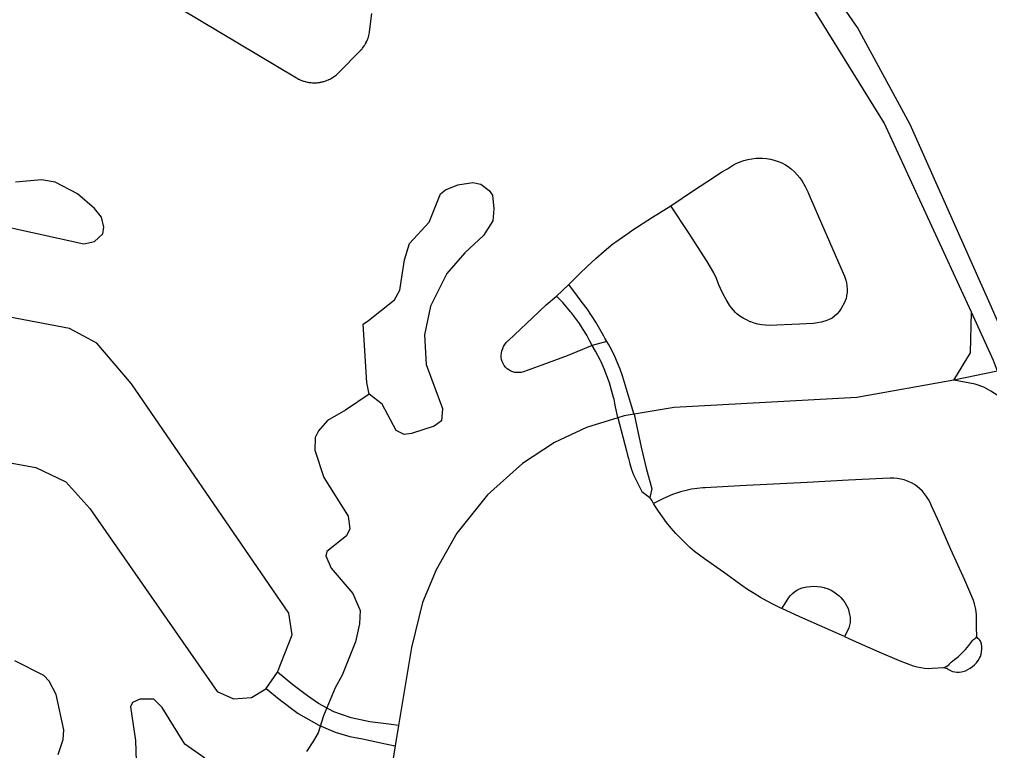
# Model space of a CAD drawing. Extents: x -19 to 366, y -4 to 359.
# Drawn here: x 143.807 to 144.332, y 192.895 to 193.292 of the extents above; entities that cross this region are included whole.
import ezdxf

# ---------------------------------------------------------------- set-up
doc = ezdxf.new("R2010")
doc.units = 0
for name, color, linetype in [('R_Striping', 7, 'Continuous'), ('R_Temp Easement', 7, 'Continuous'), ('Sheet Fence', 7, 'Continuous')]:
    doc.layers.add(name, color=color, linetype=linetype)

msp = doc.modelspace()

# ---------------------------------------------------------------- linework, layer by layer
at = {"layer": 'R_Striping'}
for points in [[(144.34035, 193.11868), (144.33281, 193.13563), (144.2888, 193.23464), (144.26041, 193.28719), (144.23821, 193.3193), (144.2052, 193.35943), (144.1749, 193.39038), (144.13708, 193.42277), (144.10028, 193.44954), (144.06759, 193.46933), (144.01715, 193.49441), (143.9757, 193.51028), (143.85202, 193.54762)], [(144.32202, 193.13288), (144.27482, 193.23556), (144.23648, 193.29723), (144.20361, 193.3396), (144.17867, 193.36655), (144.15274, 193.39112), (144.10681, 193.42759), (144.06542, 193.45408), (144.02198, 193.47653), (143.99079, 193.48967), (143.94166, 193.50654), (143.86997, 193.53047), (143.84836, 193.53783)], [(143.88363, 193.30356), (143.95659, 193.25987), (143.95688, 193.2597), (143.95714, 193.25954), (143.95772, 193.25923), (143.95803, 193.25909), (143.95861, 193.25881), (143.95892, 193.25868), (143.95952, 193.25844), (143.95983, 193.25832), (143.96045, 193.25812), (143.96076, 193.25801), (143.96138, 193.25784), (143.96169, 193.25776), (143.96234, 193.25761), (143.96265, 193.25754), (143.96329, 193.25743), (143.96362, 193.25738), (143.96427, 193.25731), (143.9646, 193.25728), (143.96524, 193.25723), (143.96557, 193.25722), (143.96623, 193.25721), (143.96654, 193.25721), (143.96721, 193.25723), (143.96754, 193.25725), (143.96817, 193.25731), (143.9685, 193.25735), (143.96914, 193.25744), (143.96947, 193.2575), (143.97011, 193.25762), (143.97044, 193.25769), (143.97107, 193.25785), (143.97138, 193.25794), (143.97201, 193.25813), (143.97231, 193.25824), (143.97292, 193.25846), (143.97323, 193.25858), (143.97384, 193.25884), (143.97414, 193.25897), (143.97472, 193.25926), (143.975, 193.25941), (143.97559, 193.25973), (143.97586, 193.2599), (143.9764, 193.26024), (143.97668, 193.26042), (143.97721, 193.2608), (143.97749, 193.261), (143.978, 193.2614), (143.97825, 193.26161), (143.97874, 193.26203), (143.97897, 193.26225), (143.97952, 193.2628), (143.99099, 193.27444), (143.99142, 193.27491), (143.99165, 193.27516), (143.99207, 193.27565), (143.99227, 193.27591), (143.99268, 193.27643), (143.99286, 193.27669), (143.99325, 193.27723), (143.99341, 193.2775), (143.99377, 193.27806), (143.99393, 193.27834), (143.99424, 193.27891), (143.99438, 193.27921), (143.99467, 193.27979), (143.9948, 193.28009), (143.99504, 193.2807), (143.99517, 193.281), (143.99539, 193.28162), (143.99548, 193.28193), (143.99567, 193.28256), (143.99576, 193.28287), (143.9959, 193.28351), (143.99597, 193.28382), (143.99609, 193.28447), (143.99615, 193.28479), (143.99744, 193.29467)], [(144.15924, 193.19057), (144.17152, 193.19883), (144.17882, 193.20359), (144.18727, 193.20911), (144.18988, 193.21066), (144.19327, 193.2128), (144.19465, 193.21347), (144.19673, 193.21434), (144.19884, 193.21506), (144.201, 193.21564), (144.20319, 193.21606), (144.20541, 193.21634), (144.20763, 193.21647), (144.20882, 193.21641), (144.211, 193.21617), (144.21317, 193.21579), (144.21529, 193.21527), (144.2174, 193.2146), (144.21944, 193.21378), (144.22141, 193.21283), (144.22283, 193.21185), (144.22456, 193.21047), (144.22619, 193.20898), (144.2277, 193.20739), (144.22913, 193.20569), (144.23041, 193.2039), (144.23199, 193.20104), (144.23343, 193.19811), (144.23475, 193.19513), (144.2349, 193.19473), (144.24088, 193.18102), (144.25265, 193.15413), (144.25336, 193.15248), (144.25391, 193.15078), (144.25432, 193.14904), (144.25456, 193.14726), (144.25469, 193.14548), (144.25465, 193.14369), (144.25444, 193.14191), (144.25411, 193.14015), (144.25405, 193.13997), (144.25332, 193.13822), (144.25244, 193.13653), (144.25145, 193.13492), (144.25031, 193.1334), (144.24908, 193.13196), (144.24772, 193.13063), (144.24661, 193.12971), (144.24462, 193.12879), (144.24266, 193.1281), (144.24066, 193.12755), (144.23863, 193.12715), (144.23658, 193.1269), (144.23245, 193.1266), (144.22883, 193.12641), (144.21253, 193.1258), (144.21049, 193.12587), (144.20845, 193.1261), (144.20644, 193.12648), (144.20446, 193.127), (144.20255, 193.12767), (144.20221, 193.1278), (144.2002, 193.12874), (144.19839, 193.12974), (144.19667, 193.13088), (144.19505, 193.13214), (144.19427, 193.1328), (144.1931, 193.13404), (144.19204, 193.13538), (144.1911, 193.1368), (144.18923, 193.13989), (144.18765, 193.1428), (144.18621, 193.14578), (144.18532, 193.14779), (144.18403, 193.15117), (144.18245, 193.15433), (144.18074, 193.15742), (144.1789, 193.16045), (144.16875, 193.17604), (144.15924, 193.19057)], [(144.10394, 193.14791), (144.10546, 193.14938), (144.10973, 193.1537), (144.11413, 193.15793), (144.1186, 193.16205), (144.12319, 193.16606), (144.12786, 193.16997), (144.12837, 193.17037), (144.12944, 193.17112), (144.1367, 193.17612), (144.1387, 193.17747), (144.14924, 193.18443), (144.15924, 193.19057)], [(144.0974, 193.14159), (144.10394, 193.14791)], [(144.12459, 193.1171), (144.12352, 193.11886), (144.12292, 193.12004), (144.12086, 193.12383), (144.11866, 193.12755), (144.11633, 193.13119), (144.11388, 193.13474), (144.11131, 193.13821), (144.10863, 193.14158), (144.10394, 193.14791)], [(143.94629, 192.93787), (143.95428, 192.95825), (143.95236, 192.96998), (143.86717, 193.09415), (143.84839, 193.11625), (143.83369, 193.12407), (143.73277, 193.14321)], [(144.11674, 193.11493), (144.10308, 193.10924), (144.08938, 193.10428), (144.07942, 193.10066), (144.07829, 193.10036), (144.07714, 193.1002), (144.07595, 193.1002), (144.07479, 193.10034), (144.07367, 193.10064), (144.07256, 193.10108), (144.07155, 193.10165), (144.07061, 193.10235), (144.06975, 193.10317), (144.06904, 193.10409), (144.06842, 193.1051), (144.06796, 193.10617), (144.06762, 193.1073), (144.06744, 193.10846), (144.0674, 193.10963), (144.06751, 193.1108), (144.06778, 193.11195), (144.0682, 193.11328), (144.06873, 193.11442), (144.06936, 193.11549), (144.07014, 193.11647), (144.07103, 193.11735), (144.07131, 193.11759), (144.0843, 193.12988), (144.09174, 193.1369), (144.0974, 193.14159)], [(144.11674, 193.11493), (144.11547, 193.11723), (144.11369, 193.12047), (144.11179, 193.12365), (144.10978, 193.12674), (144.10766, 193.12976), (144.10539, 193.13269), (144.10497, 193.1332), (144.10086, 193.13825), (144.0974, 193.14159)], [(144.31253, 193.09611), (144.32142, 193.11099), (144.32202, 193.13288)], [(144.33607, 193.10107), (144.33398, 193.10675), (144.32202, 193.13288)], [(144.12459, 193.1171), (144.11674, 193.11493)], [(144.13052, 193.07565), (144.13047, 193.07592), (144.12935, 193.08162), (144.129, 193.08372), (144.12851, 193.08579), (144.12822, 193.08672), (144.12718, 193.09068), (144.12597, 193.0946), (144.12463, 193.09848), (144.12314, 193.1023), (144.12153, 193.10607), (144.1212, 193.10679), (144.11845, 193.11188), (144.11674, 193.11493)], [(144.13934, 193.07762), (144.13926, 193.07801), (144.13747, 193.08409), (144.13471, 193.09308), (144.13421, 193.09495), (144.1331, 193.09853), (144.13184, 193.10207), (144.13045, 193.10556), (144.12893, 193.10898), (144.12724, 193.11235), (144.12546, 193.11564), (144.12459, 193.1171)], [(143.64612, 193.10544), (143.647, 193.10472), (143.64794, 193.10404), (143.64889, 193.10339), (143.64988, 193.10276), (143.65087, 193.10214), (143.65388, 193.10034), (143.65489, 193.09973), (143.659, 193.09706), (143.66079, 193.09592), (143.66453, 193.09354), (143.66991, 193.09012), (143.67561, 193.08655), (143.69963, 193.07285), (143.71813, 193.06643), (143.81538, 193.04885), (143.83175, 193.04106), (143.84459, 193.02667), (143.91368, 192.92743), (143.92247, 192.92357), (143.93218, 192.92425), (143.93991, 192.9289), (143.94006, 192.92912)], [(144.33607, 193.10107), (144.31253, 193.09611)], [(144.31253, 193.09611), (144.26, 193.08674), (144.16114, 193.08128), (144.13934, 193.07762)], [(144.34306, 193.08273), (144.33645, 193.08766), (144.33258, 193.09025), (144.32875, 193.09229), (144.32411, 193.09404), (144.31253, 193.09611)], [(144.13052, 193.07565), (144.11358, 193.07043), (144.0962, 193.06229), (144.07894, 193.05095), (144.06006, 193.03398), (144.04336, 193.01324), (144.03228, 192.99343), (144.02488, 192.97575), (144.01888, 192.95139), (144.01181, 192.90914)], [(144.13934, 193.07762), (144.13407, 193.07674), (144.13052, 193.07565)], [(144.13052, 193.07565), (144.13243, 193.06888), (144.13525, 193.05783), (144.13602, 193.0548), (144.13627, 193.05375), (144.13707, 193.05075), (144.13801, 193.04779), (144.13909, 193.04488), (144.14351, 193.03587), (144.14796, 193.03264)], [(144.13934, 193.07762), (144.14078, 193.07077), (144.14314, 193.05985), (144.14588, 193.04846), (144.14901, 193.03728), (144.14796, 193.03264)], [(144.32472, 192.95722), (144.32485, 192.9577), (144.32486, 192.95807), (144.32471, 192.96161), (144.32467, 192.9638), (144.32479, 192.96673), (144.32476, 192.96879), (144.32458, 192.97085), (144.32423, 192.97288), (144.32372, 192.97488), (144.32309, 192.97684), (144.32276, 192.97774), (144.31846, 192.98775), (144.31085, 193.00442), (144.30666, 193.01406), (144.30465, 193.01869), (144.30031, 193.02813), (144.2996, 193.02985), (144.29874, 193.03152), (144.29777, 193.0331), (144.29666, 193.03461), (144.29543, 193.03601), (144.29409, 193.03731), (144.29266, 193.03851), (144.29111, 193.03957), (144.2895, 193.04051), (144.28782, 193.04132), (144.28746, 193.04148), (144.28561, 193.04209), (144.28375, 193.04255), (144.28185, 193.04286), (144.27992, 193.04302), (144.2781, 193.04304), (144.27403, 193.04295), (144.2554, 193.04192), (144.2331, 193.04069), (144.19663, 193.03897), (144.17784, 193.03788), (144.17658, 193.0378), (144.17354, 193.03748), (144.1705, 193.03702), (144.16748, 193.03641), (144.16452, 193.03566), (144.16293, 193.03517), (144.16007, 193.03415), (144.15726, 193.03299), (144.15453, 193.0317), (144.14991, 193.02937)], [(144.21944, 192.97243), (144.21889, 192.97268), (144.21514, 192.97444), (144.21146, 192.97633), (144.20785, 192.97835), (144.2043, 192.98051), (144.20085, 192.98279), (144.19778, 192.98498), (144.18785, 192.99208), (144.17752, 192.99939), (144.17479, 193.00131), (144.17212, 193.00335), (144.16957, 193.00552), (144.1684, 193.00657), (144.16195, 193.01311), (144.1594, 193.016), (144.15699, 193.01899), (144.15467, 193.02207), (144.15249, 193.02524), (144.15043, 193.02849), (144.14991, 193.02937), (144.14908, 193.03081), (144.14796, 193.03264)], [(144.21944, 192.97243), (144.22075, 192.97453), (144.22312, 192.97847), (144.22397, 192.97947), (144.22505, 192.98055), (144.22625, 192.98151), (144.22753, 192.98235), (144.22888, 192.98306), (144.23029, 192.98363), (144.23113, 192.98385), (144.23297, 192.98422), (144.23483, 192.98444), (144.23673, 192.9845), (144.2386, 192.98442), (144.24048, 192.98419), (144.24231, 192.9838), (144.24272, 192.98368), (144.2444, 192.98307), (144.246, 192.98233), (144.24755, 192.98145), (144.249, 192.98044), (144.25036, 192.97931), (144.25121, 192.97846), (144.25239, 192.97708), (144.25348, 192.97561), (144.25442, 192.97405), (144.25523, 192.97243), (144.25606, 192.96918), (144.2563, 192.9677), (144.25636, 192.96627), (144.25629, 192.96484), (144.25607, 192.96343), (144.25568, 192.96204), (144.25515, 192.96071), (144.25325, 192.95724)], [(144.25325, 192.95724), (144.24581, 192.96048), (144.22912, 192.96796), (144.21944, 192.97243)], [(144.25325, 192.95724), (144.25804, 192.95515), (144.2719, 192.9489), (144.28281, 192.94436), (144.29055, 192.94143), (144.29255, 192.94085), (144.2946, 192.94042), (144.29667, 192.94014), (144.29876, 192.94002), (144.30084, 192.94004), (144.30711, 192.94044)], [(144.30711, 192.94044), (144.30797, 192.94079), (144.30877, 192.94116), (144.30946, 192.94166), (144.31008, 192.94228), (144.31022, 192.94245), (144.31105, 192.94335), (144.31199, 192.94414), (144.3129, 192.94475), (144.315, 192.9465), (144.31698, 192.94835), (144.31887, 192.95032), (144.32063, 192.95238), (144.32225, 192.95451), (144.32263, 192.95514), (144.32311, 192.95567), (144.32371, 192.9561), (144.32395, 192.95622), (144.32436, 192.95659), (144.32472, 192.95722)], [(144.30711, 192.94044), (144.30809, 192.94014), (144.30866, 192.94006), (144.30924, 192.93967), (144.31066, 192.93879), (144.31174, 192.93839), (144.31296, 192.9381), (144.31419, 192.93795), (144.31542, 192.93795), (144.31668, 192.9381), (144.31731, 192.93827), (144.31874, 192.93874), (144.3201, 192.93935), (144.3214, 192.9401), (144.32263, 192.94098), (144.32376, 192.94198), (144.32477, 192.94308), (144.32568, 192.94428), (144.32645, 192.94556), (144.32685, 192.94646), (144.32726, 192.94776), (144.32752, 192.94909), (144.32763, 192.95045), (144.32761, 192.9518), (144.32743, 192.95315), (144.32708, 192.95447), (144.32695, 192.95476), (144.32658, 192.95533), (144.32609, 192.95579), (144.32549, 192.95614), (144.32507, 192.95667), (144.32472, 192.95722)], [(143.94006, 192.92912), (143.94629, 192.93787)], [(144.01181, 192.90914), (144.00653, 192.90979), (143.99636, 192.91109), (143.98616, 192.91319), (143.98096, 192.91504), (143.97684, 192.91651), (143.96844, 192.92107), (143.96245, 192.92516), (143.95467, 192.93106), (143.94629, 192.93787)], [(143.94006, 192.92912), (143.94715, 192.92336), (143.95741, 192.91553), (143.96865, 192.90933), (143.97744, 192.90545), (143.98551, 192.90302), (143.99237, 192.90176), (144.00472, 192.89906), (144.00994, 192.89801)], [(144.01181, 192.90914), (144.00994, 192.89801)], [(144.00994, 192.89801), (144.00277, 192.85277)]]:
    msp.add_lwpolyline(points, dxfattribs=at)
at = {"layer": 'R_Temp Easement'}
for points in [[(143.79971, 193.17911), (143.84148, 193.16998), (143.84715, 193.17116), (143.85166, 193.17537), (143.8522, 193.17898), (143.85101, 193.18447), (143.84718, 193.18918), (143.83802, 193.19707), (143.82584, 193.20342), (143.81844, 193.20468), (143.80443, 193.20343)], [(143.99585, 193.08858), (143.99466, 193.09483), (143.99268, 193.12648), (143.9955, 193.1284), (144.00961, 193.13971), (144.0126, 193.14486), (144.01511, 193.16138), (144.01768, 193.17012), (144.02838, 193.18178), (144.0345, 193.197), (144.03732, 193.1993), (144.04393, 193.20201), (144.05207, 193.20322), (144.05643, 193.20231), (144.06082, 193.19893), (144.06274, 193.19629), (144.06337, 193.1889), (144.06286, 193.18245), (144.05781, 193.17444), (144.04766, 193.16506), (144.03791, 193.15398), (144.02916, 193.13627), (144.02589, 193.12069), (144.02678, 193.10458)], [(144.02678, 193.10458), (144.03571, 193.08076), (144.03501, 193.07411), (144.03106, 193.07123), (144.01878, 193.06715), (144.0148, 193.06674), (144.01061, 193.06879), (144.00291, 193.08314), (143.99585, 193.08858), (143.98304, 193.07994), (143.97343, 193.07436), (143.96855, 193.06863), (143.96669, 193.06501), (143.96656, 193.05818), (143.97143, 193.04343), (143.9845, 193.02248), (143.9855, 193.01566), (143.98364, 193.01186), (143.97292, 193.00323), (143.97237, 193.00095), (143.97527, 192.99434), (143.98714, 192.98059), (143.99101, 192.97133), (143.99069, 192.96412), (143.9885, 192.95443), (143.98127, 192.93635), (143.97754, 192.9295), (143.97123, 192.91427), (143.96828, 192.90514), (143.96586, 192.90076), (143.96195, 192.89502)], [(143.82761, 192.89335), (143.83019, 192.90152), (143.83053, 192.90665), (143.82638, 192.92577), (143.82271, 192.93313), (143.81985, 192.93614), (143.80405, 192.94417)], [(143.90702, 192.89136), (143.89615, 192.89904), (143.88385, 192.91885), (143.87926, 192.92336), (143.87168, 192.9233), (143.86772, 192.92156), (143.8666, 192.91909), (143.86942, 192.9009), (143.8697, 192.88972)]]:
    msp.add_lwpolyline(points, dxfattribs=at)
at = {"layer": 'Sheet Fence'}
for points in [[(146.77834, 1.69699), (146.57878, 10.31313), (146.37852, 18.92942), (146.17757, 27.54584), (145.97591, 36.16241), (145.77356, 44.77911), (145.57052, 53.39596), (145.36679, 62.01295), (145.16236, 70.63008), (144.95724, 79.24735), (144.75142, 87.86477), (144.54492, 96.48232), (144.33773, 105.10002), (144.12986, 113.71787), (143.92129, 122.33585), (143.71204, 130.95398), (143.5021, 139.57225), (143.29148, 148.19067), (143.08018, 156.80923), (142.8682, 165.42794), (142.65553, 174.04679), (142.44218, 182.66579), (142.22816, 191.28493), (142.01345, 199.90421), (141.79807, 208.52365), (141.58202, 217.14322), (141.36528, 225.76295), (141.14788, 234.38282), (140.9298, 243.00284), (140.71105, 251.623), (140.49162, 260.24332), (140.27153, 268.86377), (140.05077, 277.48438), (139.82934, 286.10514), (139.60724, 294.72604), (139.38447, 303.34709), (139.16105, 311.96829), (138.93695, 320.58964), (138.7122, 329.21114), (138.48678, 337.83278), (138.2607, 346.45458)], [(0, 189.51617), (7.11214, 189.52059), (14.22427, 189.53386), (21.33637, 189.55597), (28.44845, 189.58693), (35.56048, 189.62672), (42.67245, 189.67537), (49.78436, 189.73285), (56.89619, 189.79918), (64.00793, 189.87436), (71.11958, 189.95838), (78.23111, 190.05124), (85.34253, 190.15294), (92.45381, 190.26349), (99.56495, 190.38288), (106.67593, 190.51112), (113.78675, 190.6482), (120.89739, 190.79412), (128.00785, 190.94888), (135.11811, 191.11248), (142.22816, 191.28493), (149.33799, 191.46621), (156.44759, 191.65634), (163.55694, 191.85531), (170.66605, 192.06312), (177.77489, 192.27977), (184.88345, 192.50526), (191.99173, 192.73959), (199.09971, 192.98276), (206.20739, 193.23477), (213.31474, 193.49561), (220.42177, 193.7653), (227.52845, 194.04382), (234.63479, 194.33118), (241.74076, 194.62738), (248.84635, 194.93241), (255.95157, 195.24628), (263.05638, 195.56898), (270.16079, 195.90052), (277.26478, 196.24089), (284.36834, 196.5901), (291.47147, 196.94814), (298.57414, 197.31501), (305.67635, 197.69072), (312.77809, 198.07525), (319.87934, 198.46862), (326.9801, 198.87082), (334.08035, 199.28185), (341.18009, 199.7017)]]:
    msp.add_spline(points, degree=3, dxfattribs=at)

doc.saveas('drawing.dxf')
